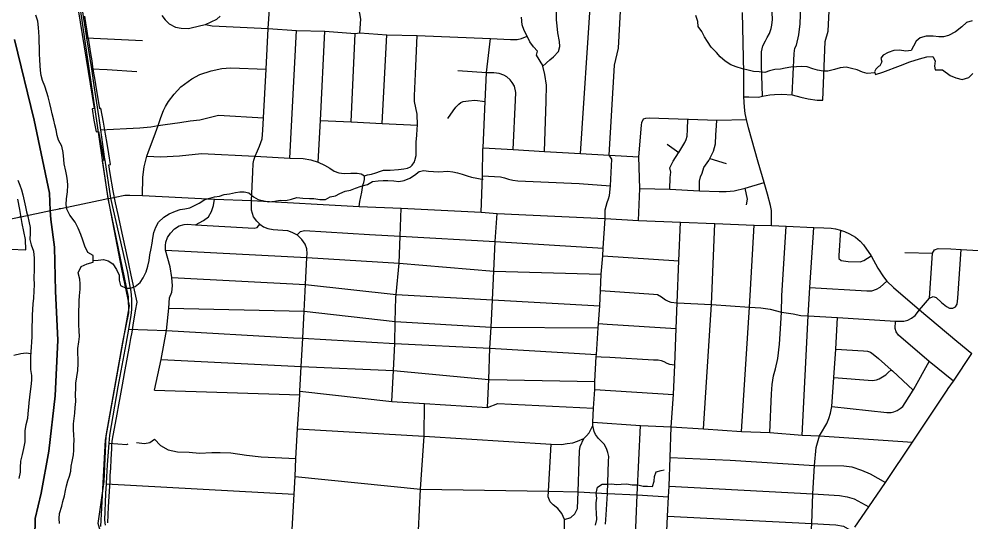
# Model space of a CAD drawing. Extents: x 114843 to 284848, y 317643 to 566895.
# Drawn here: x 179255 to 189953, y 407996 to 413645 of the extents above; entities that cross this region are included whole.
import ezdxf

# ---------------------------------------------------------------- set-up
doc = ezdxf.new("R2010")
doc.units = 0
for name, color, linetype in [('GM_X_City_Street', 7, 'Continuous'), ('GM_X_Corporation', 7, 'Continuous'), ('GM_X_County_Road', 7, 'Continuous'), ('GM_X_Major_River', 7, 'Continuous'), ('GM_X_Minor_Lake', 7, 'Continuous'), ('GM_X_Minor_River', 7, 'Continuous'), ('GM_X_Rail_Line', 7, 'Continuous'), ('GM_X_Township', 7, 'Continuous'), ('GM_X_US_Route', 7, 'Continuous')]:
    doc.layers.add(name, color=color, linetype=linetype)

msp = doc.modelspace()

# ---------------------------------------------------------------- linework, layer by layer
at = {"layer": 'GM_X_City_Street'}
for p, q in [((185565, 412135), (185683, 413889)), ((182300, 412082), (182374, 413516)), ((182988, 412490), (183032, 413483)), ((180013, 413434), (180641, 413403)), ((183335, 412473), (183388, 413468)), ((184508, 413040), (184186, 413063)), ((186540, 412241), (186669, 412147)), ((187017, 412077), (187201, 412021)), ((185815, 410986), (186672, 410929)), ((180779, 409476), (182412, 409423)), ((185726, 409484), (186609, 409428)), ((180233, 408423), (182348, 408308))]:
    msp.add_line(p, q, dxfattribs=at)
for points in [[(187944, 412794), (187967, 413257), (187975, 413318), (187992, 413353), (188020, 413468), (188034, 413590), (188046, 413905), (188030, 414148), (188026, 414261), (188038, 414626), (188065, 415042), (188089, 415462)], [(187611, 412779), (187601, 413126), (187601, 413193), (187600, 413239), (187601, 413276), (187605, 413309), (187616, 413345), (187644, 413400), (187664, 413438), (187689, 413483), (187709, 413538), (187716, 413576), (187724, 413641), (187713, 413877), (187712, 414071), (187710, 414218), (187714, 414490), (187721, 414615), (187744, 415055)], [(188289, 412733), (188316, 413393), (188347, 413508), (188360, 413737), (188359, 413896), (188367, 413978), (188351, 414084), (188351, 414145), (188366, 414443)], [(183087, 413490), (183098, 413642), (183086, 413709), (183062, 413812), (183081, 414331)], [(181963, 411339), (181927, 411374), (181892, 411423), (181866, 411499), (181868, 411606), (181884, 411926), (181887, 412022), (181895, 412061), (181910, 412103), (181936, 412166), (181959, 412217), (181986, 412300), (181996, 412398), (182002, 412536), (182031, 413081), (182056, 413540), (182080, 413921)], [(185142, 413116), (185221, 413185), (185260, 413219), (185317, 413279), (185333, 413335), (185331, 413392), (185312, 413491), (185302, 413570), (185295, 413636), (185294, 413692), (185297, 413749), (185282, 413785), (185246, 413848)], [(185845, 407970), (185855, 408074), (185869, 408317), (185881, 408678), (185884, 408731), (185874, 408774), (185859, 408822), (185830, 408868), (185767, 408932), (185732, 408977), (185717, 409013), (185703, 409080), (185704, 409117), (185713, 409272), (185726, 409484), (185727, 409573), (185743, 409856), (185745, 409878), (185763, 410178), (185766, 410225), (185783, 410422), (185790, 410596), (185798, 410778), (185815, 410986), (185820, 411073), (185841, 411404), (185844, 411503), (185865, 411585), (185881, 411624), (185891, 411664), (185903, 411773), (185917, 412071), (185889, 412117), (185947, 413128), (185991, 413318), (186024, 413875)], [(187712, 411325), (187711, 411448), (187710, 411494), (187700, 411552), (187665, 411677), (187628, 411808), (187563, 412039), (187455, 412424), (187429, 412516), (187417, 412584), (187409, 412654), (187400, 412771), (187399, 413041), (187386, 413720)], [(180861, 413686), (180897, 413635), (180941, 413590), (181014, 413555), (181079, 413541), (181158, 413539), (181297, 413573), (181352, 413583), (181477, 413644), (181517, 413678)], [(181352, 413583), (181424, 413570), (182056, 413540), (182374, 413516), (182691, 413507), (183032, 413483), (183087, 413490), (183388, 413468), (183731, 413461), (184553, 413425), (184777, 413417), (184854, 413416), (184901, 413426), (184965, 413451)], [(185159, 412158), (185181, 412721), (185182, 412901), (185164, 413021), (185142, 413116), (185140, 413125), (185072, 413238), (185083, 413284), (185036, 413331), (184994, 413389), (184965, 413451), (184932, 413515), (184908, 413581), (184901, 413665)], [(182617, 412037), (182642, 412504), (182691, 413507)], [(183732, 412453), (183731, 412575), (183716, 412646), (183701, 412719), (183698, 412783), (183710, 413031), (183731, 413461)], [(184447, 411475), (184465, 411885), (184469, 412191), (184470, 412197), (184493, 412717), (184508, 413040), (184508, 413043), (184553, 413425)], [(180068, 413087), (180247, 413078), (180578, 413057)], [(180641, 411661), (180648, 411867), (180663, 411985), (180693, 412104), (180709, 412158), (180773, 412324), (180818, 412449), (180849, 412539), (180878, 412617), (180902, 412661), (180935, 412717), (180997, 412801), (181073, 412884), (181198, 412975), (181287, 413023), (181416, 413065), (181536, 413088), (181632, 413098), (182031, 413081)], [(184807, 412178), (184833, 412735), (184838, 412821), (184824, 412891), (184798, 412932), (184775, 412964), (184739, 412996), (184704, 413015), (184650, 413032), (184590, 413041), (184508, 413040)], [(184076, 412528), (184134, 412614), (184165, 412656), (184197, 412687), (184222, 412709), (184248, 412720), (184306, 412727), (184378, 412732), (184493, 412717)], [(187400, 412771), (187457, 412770), (187565, 412768), (187611, 412779), (187692, 412793), (187745, 412799), (187829, 412800), (187944, 412794), (188040, 412769), (188124, 412749), (188225, 412735), (188289, 412733)], [(180172, 412401), (180464, 412415), (180611, 412424), (180735, 412435), (180818, 412449), (180899, 412462), (181063, 412481), (181178, 412501), (181286, 412513), (181496, 412564), (182002, 412536)], [(186217, 411383), (186232, 411743), (186220, 412099), (186250, 412454), (186256, 412482), (186273, 412523)], [(186273, 412523), (186301, 412533), (186335, 412534), (186773, 412520), (186778, 412520), (187098, 412508), (187429, 412516)], [(186569, 411733), (186573, 411864), (186582, 411924), (186570, 411975), (186607, 412048), (186667, 412143), (186669, 412147), (186737, 412257), (186754, 412291), (186764, 412329), (186768, 412404), (186773, 412520)], [(182642, 412504), (182988, 412490), (183335, 412473), (183732, 412453)], [(183705, 412055), (183718, 412111), (183720, 412152), (183719, 412193), (183720, 412261), (183726, 412342), (183729, 412408), (183732, 412453)], [(186903, 411715), (186904, 411823), (186915, 411874), (186934, 411912), (186952, 411978), (187006, 412055), (187017, 412077), (187029, 412102), (187058, 412161), (187081, 412243), (187087, 412345), (187093, 412444), (187098, 412508)], [(184470, 412197), (184807, 412178), (185159, 412158), (185565, 412135), (185889, 412117), (186220, 412099)], [(180693, 412104), (180848, 412097), (181060, 412108), (181306, 412136), (181910, 412103), (182300, 412082), (182447, 412077), (182535, 412063), (182617, 412037), (182688, 412003), (182747, 411968), (182796, 411938)], [(182796, 411938), (182848, 411917), (182909, 411909), (182985, 411913), (183055, 411914), (183100, 411905), (183137, 411885), (183171, 411894), (183216, 411904), (183266, 411916), (183319, 411938), (183352, 411948), (183428, 411948), (183519, 411953), (183581, 411961), (183621, 411969), (183653, 411984), (183675, 412005), (183699, 412042), (183705, 412055)], [(183079, 411540), (183084, 411597), (183106, 411699), (183119, 411778), (183130, 411808), (183137, 411842), (183137, 411885)], [(184465, 411885), (184666, 411871), (184710, 411862), (184755, 411846), (184806, 411835), (184860, 411829), (185551, 411796), (185903, 411773)], [(186232, 411743), (186569, 411733), (186903, 411715), (187124, 411709), (187203, 411706), (187292, 411716), (187415, 411744), (187628, 411808)], [(187429, 411558), (187441, 411623), (187415, 411744)], [(180779, 409476), (180853, 409821), (180913, 410145), (180939, 410398), (180948, 410515), (180971, 410578), (180979, 410648), (180971, 410742), (180954, 410861), (180900, 411047), (180900, 411101), (180906, 411137), (180925, 411192), (180957, 411240), (181002, 411289), (181055, 411322), (181111, 411338), (181145, 411339), (181239, 411335), (181330, 411383), (181383, 411425), (181420, 411483), (181440, 411550), (181451, 411622)], [(183445, 409348), (183463, 409698), (183479, 410002), (183481, 410247), (183491, 410518), (183493, 410550), (183529, 410904), (183540, 411206), (183551, 411520)], [(184521, 409283), (184535, 409596), (184547, 409947), (184563, 410184), (184577, 410490), (184592, 410811), (184606, 411147), (184627, 411462)], [(181239, 411335), (181898, 411294), (181931, 411305), (181963, 411339)], [(181963, 411339), (182003, 411312), (182050, 411293), (182110, 411282), (182271, 411269), (182322, 411251), (182380, 411222)], [(186448, 405896), (186459, 406219), (186477, 406532), (186488, 406826), (186502, 407123), (186520, 407421), (186527, 407725), (186542, 408062), (186554, 408279), (186560, 408396), (186574, 408720), (186585, 409064), (186609, 409428), (186624, 409759), (186642, 410169), (186653, 410458), (186672, 410929), (186689, 411365)], [(186946, 409040), (187037, 410438), (187075, 411347)], [(182380, 411222), (182419, 411259), (182462, 411270), (183193, 411223), (183540, 411206), (184606, 411147), (185820, 411073)], [(187374, 409013), (187464, 410410), (187516, 411328)], [(187694, 409002), (187711, 409433), (187721, 409539), (187735, 409637), (187757, 409714), (187781, 409830), (187802, 409994), (187818, 410224), (187825, 410354), (187828, 410534), (187878, 411319)], [(188058, 408971), (188125, 410312), (188144, 410629), (188188, 411304)], [(188486, 411275), (188467, 410987), (188470, 410954), (188496, 410931), (188572, 410923), (188709, 410918), (188751, 410931), (188830, 410986)], [(182325, 407911), (182348, 408308), (182360, 408506), (182366, 408708), (182384, 409042), (182412, 409423), (182411, 409463), (182425, 409740), (182443, 410060), (182460, 410364), (182476, 410663), (182490, 410966), (182495, 411011), (182489, 411064), (182472, 411116), (182434, 411170), (182380, 411222)], [(180900, 411047), (182490, 410966), (183529, 410904), (184592, 410811), (185798, 410778)], [(189211, 411021), (189520, 411014), (189545, 411054), (189583, 411069), (189726, 411063), (189842, 411055), (190037, 411044), (190093, 411022), (190135, 410997), (190248, 410861)], [(189375, 410377), (189486, 410510), (189520, 411014)], [(189486, 410510), (189527, 410528), (189562, 410516), (189624, 410462), (189678, 410414), (189713, 410396), (189749, 410398), (189778, 410413), (189799, 410442), (189806, 410510), (189842, 411055)], [(180971, 410742), (182476, 410663), (183493, 410550), (184577, 410490), (185783, 410422)], [(188144, 410629), (188784, 410593), (188840, 410592), (188891, 410609), (188932, 410634), (189009, 410700)], [(185790, 410596), (186387, 410556), (186429, 410551), (186476, 410524), (186520, 410492), (186549, 410476), (186582, 410465), (186653, 410458), (187037, 410438), (187464, 410410), (187593, 410400), (187697, 410386), (187825, 410354), (187956, 410333), (188043, 410316), (188125, 410312), (188454, 410291), (189106, 410252), (189200, 410251), (189245, 410264), (189285, 410286), (189325, 410315), (189375, 410377)], [(180939, 410398), (182460, 410364), (183481, 410247), (184563, 410184), (185763, 410178)], [(188144, 407638), (188164, 407980), (188178, 408311), (188196, 408629), (188212, 408833), (188252, 408963), (188285, 409020), (188310, 409065), (188333, 409101), (188356, 409158), (188375, 409218), (188391, 409293), (188411, 409618), (188433, 409937), (188454, 410291)], [(180486, 410161), (180913, 410145), (182341, 410065)], [(185766, 410225), (185866, 410219), (186642, 410169)], [(189756, 409577), (189484, 409799), (189140, 410095), (189113, 410131), (189103, 410167), (189106, 410252)], [(182341, 410065), (182443, 410060), (183479, 410002), (184547, 409947), (185745, 409878)], [(185743, 409856), (185796, 409852), (185895, 409845), (186386, 409818), (186438, 409818), (186472, 409811), (186500, 409798), (186534, 409778), (186566, 409768), (186624, 409759)], [(188433, 409937), (188744, 409916), (188792, 409913), (188826, 409904), (188856, 409882), (188915, 409833), (189058, 409706), (189073, 409692), (189303, 409476)], [(189697, 409494), (189756, 409577), (189964, 409888)], [(180853, 409821), (182425, 409740), (183463, 409698), (184535, 409596), (184541, 409596), (185727, 409573)], [(188391, 409293), (189006, 409226), (189058, 409225), (189088, 409231), (189123, 409248), (189159, 409269), (189186, 409293), (189214, 409334), (189303, 409476), (189311, 409488), (189484, 409799)], [(188411, 409618), (188846, 409585), (188893, 409592), (188923, 409605), (188959, 409624), (188998, 409648), (189024, 409673), (189058, 409706)], [(182411, 409463), (183445, 409348), (183811, 409326), (184521, 409283), (184637, 409328), (185713, 409272)], [(189296, 408893), (189686, 409477), (189697, 409494)], [(183745, 407899), (183766, 408365), (183808, 408958), (183811, 409326)], [(185704, 409117), (186241, 409078), (186585, 409064), (186946, 409040), (187374, 409013), (187694, 409002), (188058, 408971), (188252, 408963), (189296, 408893)], [(182384, 409042), (183808, 408958), (185236, 408869), (185350, 408867), (185417, 408875), (185479, 408885), (185532, 408902), (185601, 408934), (185634, 408964), (185662, 408996), (185703, 409080)], [(186180, 407745), (186203, 408300), (186241, 409078)], [(180264, 408880), (180466, 408864), (180483, 408872)], [(180577, 408887), (180666, 408875), (180724, 408888), (180776, 408925), (180844, 408855), (180931, 408804), (181036, 408783), (181168, 408778), (181285, 408769), (181423, 408776), (181515, 408777), (181635, 408772), (181811, 408745), (181977, 408728), (182366, 408708)], [(185384, 408023), (185457, 408047), (185501, 408088), (185530, 408145), (185539, 408335), (185551, 408677), (185554, 408793), (185563, 408844), (185601, 408934)], [(188650, 407937), (188806, 408165), (188993, 408437), (189296, 408893)], [(185295, 406305), (185382, 407799), (185384, 408023), (185357, 408090), (185310, 408146), (185259, 408186), (185223, 408223), (185202, 408279), (185205, 408343), (185236, 408869)], [(186574, 408720), (187249, 408691), (188196, 408629), (188524, 408625), (188613, 408615), (188722, 408579), (188820, 408536), (188993, 408437)], [(182360, 408506), (183766, 408365), (185205, 408343), (185539, 408335), (185869, 408317), (186203, 408300), (186554, 408279)], [(186560, 408396), (188178, 408311), (188474, 408294), (188563, 408278), (188641, 408256), (188806, 408165)], [(186542, 408062), (188164, 407980), (188362, 407967), (188434, 407965), (188521, 407949), (188619, 407891)]]:
    msp.add_lwpolyline(points, dxfattribs=at)
at = {"layer": 'GM_X_Corporation'}
for points in [[(179920, 413750), (180101, 412639), (180076, 412637), (180097, 412508), (180123, 412378), (180149, 412380), (180208, 412060), (180189, 412052), (180255, 411638), (180406, 410834), (180492, 410424), (180275, 409205), (180223, 408916), (180216, 408783), (180170, 407945)], [(180253, 407987), (180262, 408167), (180275, 408399), (180278, 408459), (180281, 408519), (180286, 408598), (180291, 408698), (180294, 408759), (180298, 408818), (180300, 408870), (180306, 408926), (180357, 409206), (180376, 409312), (180394, 409412), (180417, 409537), (180440, 409662), (180499, 409990), (180511, 410057), (180525, 410129), (180538, 410208), (180565, 410366), (180582, 410465), (180560, 410565), (180516, 410767), (180489, 410895), (180481, 410931), (180422, 411207), (180369, 411449), (180341, 411582), (180312, 411715), (180280, 411911), (180265, 412009), (180283, 412010), (180263, 412129), (180244, 412247), (180226, 412351), (180207, 412463), (180203, 412487), (180176, 412643), (180163, 412638), (180147, 412731), (180126, 412860), (180110, 412958), (180094, 413061), (180086, 413109), (180076, 413175), (180062, 413259), (180050, 413333), (180038, 413406), (180030, 413456), (180017, 413535), (180006, 413604), (179994, 413678)], [(178974, 411068), (179332, 411053), (179329, 411167), (179291, 411350), (179264, 411504), (179242, 411621)]]:
    msp.add_lwpolyline(points, dxfattribs=at)
at = {"layer": 'GM_X_County_Road'}
for p, q in [((180234, 411624), (180283, 411634)), ((180283, 411634), (180334, 411644))]:
    msp.add_line(p, q, dxfattribs=at)
for points in [[(180334, 411644), (180446, 411665), (180499, 411668), (180641, 411661), (181451, 411622), (181868, 411606), (183079, 411540), (183551, 411520), (184447, 411475), (184627, 411462), (185841, 411404), (186217, 411383), (186689, 411365), (187075, 411347), (187516, 411328), (187712, 411325), (187878, 411319), (188188, 411304), (188298, 411300), (188383, 411294), (188432, 411288), (188486, 411275), (188532, 411259), (188589, 411233), (188655, 411196), (188709, 411148), (188746, 411108), (188830, 410986), (188907, 410846), (188969, 410748), (189009, 410700), (189082, 410628), (189375, 410377), (189796, 410026), (189964, 409888)], [(179725, 411518), (180219, 411621), (180234, 411624)], [(179265, 411422), (179275, 411424), (179608, 411493), (179705, 411514), (179710, 411515), (179725, 411518)], [(179010, 411371), (179255, 411420), (179265, 411422)]]:
    msp.add_lwpolyline(points, dxfattribs=at)
at = {"layer": 'GM_X_Major_River'}
for points in [[(179710, 407978), (179705, 408034), (179711, 408090), (179735, 408172), (179747, 408224), (179766, 408289), (179779, 408347), (179789, 408401), (179804, 408457), (179821, 408509), (179836, 408567), (179842, 408621), (179851, 408673), (179866, 408751), (179871, 408801), (179873, 408855), (179876, 408919), (179873, 408969), (179868, 409034), (179868, 409098), (179875, 409156), (179884, 409216), (179887, 409280), (179892, 409350), (179891, 409426), (179892, 409500), (179894, 409556), (179903, 409626), (179916, 409698), (179919, 409777), (179920, 409831), (179915, 409885), (179915, 409945), (179926, 410019), (179935, 410077), (179932, 410141), (179929, 410211), (179928, 410295), (179927, 410370), (179931, 410426), (179932, 410480), (179935, 410536), (179942, 410612), (179943, 410670), (179937, 410724), (179918, 410793), (179953, 410866), (180020, 410894), (180088, 410915), (180089, 410987), (180027, 411024), (179996, 411094), (179973, 411161), (179948, 411225), (179919, 411294), (179885, 411364), (179828, 411441), (179791, 411508), (179786, 411560), (179789, 411626), (179800, 411704), (179805, 411778), (179799, 411828), (179792, 411880), (179783, 411936), (179764, 412017), (179760, 412067), (179753, 412145), (179736, 412218), (179699, 412286), (179682, 412337), (179671, 412399), (179659, 412457), (179648, 412509), (179629, 412582), (179615, 412632), (179600, 412696), (179583, 412771), (179568, 412821), (179545, 412891), (179520, 412956), (179504, 413012), (179495, 413068), (179492, 413122), (179488, 413185), (179485, 413253), (179484, 413321), (179483, 413393), (179482, 413447), (179478, 413497), (179475, 413551), (179468, 413620), (179445, 413688)], [(179243, 411835), (179264, 411779), (179282, 411726), (179297, 411670), (179314, 411602), (179329, 411537), (179338, 411479), (179354, 411427), (179365, 411376), (179382, 411302), (179379, 411240), (179377, 411170), (179390, 411110), (179417, 411039), (179426, 410957), (179424, 410829), (179421, 410739), (179424, 410658), (179423, 410590), (179416, 410508), (179411, 410444), (179407, 410384), (179404, 410320), (179403, 410258), (179400, 410196), (179399, 410077), (179394, 410017), (179391, 409963), (179388, 409907), (179386, 409849), (179383, 409777), (179386, 409709), (179397, 409639), (179396, 409587), (179387, 409517), (179379, 409460), (179372, 409396), (179367, 409334), (179362, 409284), (179356, 409212), (179349, 409158), (179332, 409088), (179319, 409022), (179322, 408952), (179319, 408896), (179306, 408822), (179292, 408752), (179271, 408680), (179268, 408606), (179267, 408556), (179252, 408484)]]:
    msp.add_lwpolyline(points, dxfattribs=at)
at = {"layer": 'GM_X_Minor_Lake'}
msp.add_lwpolyline([(189965, 413626), (189903, 413607), (189852, 413557), (189778, 413501), (189702, 413462), (189646, 413446), (189592, 413446), (189528, 413453), (189449, 413452), (189383, 413434), (189339, 413398), (189307, 413342), (189282, 413292), (189220, 413283), (189150, 413297), (189088, 413292), (189024, 413268), (188966, 413241), (188940, 413205), (188951, 413165), (188931, 413119), (188915, 413111), (188885, 413081), (188869, 413051), (188880, 413023), (188961, 413048), (189161, 413123), (189266, 413164), (189374, 413197), (189456, 413219), (189526, 413226), (189550, 413174), (189545, 413114), (189551, 413076), (189635, 413073), (189719, 413010), (189783, 412984), (189853, 412967), (189929, 412988), (189975, 413034)], dxfattribs=at)
at = {"layer": 'GM_X_Minor_River'}
for points in [[(188874, 413039), (188788, 413033), (188734, 413050), (188675, 413074), (188609, 413089), (188551, 413106), (188485, 413098), (188420, 413080), (188346, 413061), (188294, 413059), (188230, 413070), (188176, 413084), (188114, 413109), (188050, 413113), (187994, 413108), (187928, 413106), (187864, 413093), (187812, 413081), (187748, 413078), (187690, 413062), (187636, 413046), (187572, 413051), (187510, 413055), (187448, 413072), (187384, 413087), (187314, 413109), (187256, 413132), (187192, 413170), (187136, 413219), (187095, 413269), (187033, 413330), (186991, 413394), (186960, 413447), (186928, 413505), (186888, 413560), (186883, 413616), (186863, 413684)], [(180088, 410932), (180146, 410936), (180204, 410943), (180258, 410929), (180311, 410896), (180349, 410830), (180379, 410769), (180382, 410713), (180396, 410653), (180458, 410620), (180508, 410622), (180562, 410641), (180616, 410687), (180651, 410739), (180683, 410805), (180704, 410869), (180716, 410931), (180724, 410995), (180739, 411067), (180753, 411127), (180760, 411184), (180772, 411248), (180792, 411306), (180823, 411364), (180883, 411421), (180943, 411455), (181012, 411487), (181066, 411504), (181120, 411514), (181174, 411525), (181226, 411551), (181280, 411577), (181343, 411618), (181401, 411632), (181453, 411646), (181507, 411655), (181561, 411673), (181619, 411683), (181687, 411696), (181737, 411704), (181787, 411703), (181839, 411693), (181891, 411646), (181943, 411616), (182005, 411603), (182063, 411591), (182129, 411600), (182191, 411612), (182255, 411607), (182317, 411621), (182377, 411641), (182443, 411634), (182519, 411628), (182570, 411629), (182634, 411619), (182698, 411616), (182750, 411646), (182810, 411659), (182860, 411685), (182922, 411713), (182982, 411724), (183037, 411746), (183099, 411768), (183171, 411787), (183227, 411819), (183293, 411826), (183349, 411832), (183399, 411831), (183467, 411829), (183523, 411820), (183585, 411830), (183646, 411858), (183698, 411891), (183752, 411933), (183804, 411943), (183856, 411938), (183914, 411932), (183974, 411927), (184074, 411935), (184130, 411928), (184184, 411916), (184236, 411901), (184290, 411885), (184342, 411868), (184402, 411856), (184456, 411845), (184470, 411845)], [(179387, 409885), (179337, 409891), (179275, 409883), (179198, 409864)], [(185744, 408093), (185742, 408153), (185740, 408209), (185747, 408261), (185741, 408319), (185755, 408387), (185810, 408419), (185866, 408421), (185916, 408422), (185968, 408418), (186022, 408419), (186082, 408425), (186144, 408414), (186210, 408414), (186268, 408397), (186318, 408397), (186374, 408393), (186392, 408455), (186397, 408505), (186415, 408557), (186471, 408572), (186507, 408580)], [(185735, 407958), (185747, 408022), (185744, 408093)]]:
    msp.add_lwpolyline(points, dxfattribs=at)
at = {"layer": 'GM_X_Rail_Line'}
msp.add_lwpolyline([(184635, 400698), (183532, 402266), (183377, 402652), (183264, 402983), (183068, 403258), (182763, 403464), (182374, 403682), (182097, 403860), (181943, 404066), (181492, 405348), (181352, 405513), (180694, 406781), (180414, 407235), (180231, 407676), (180146, 407979), (180212, 408450), (180236, 408962), (180421, 410014), (180488, 410346), (180487, 410526), (180258, 411630), (179705, 415400)], dxfattribs=at)
at = {"layer": 'GM_X_Township'}
for points in [[(179205, 413415), (179425, 412508), (179596, 411689), (179606, 411496), (179612, 411393), (179655, 411084), (179666, 410588), (179691, 410037), (179661, 409411), (179589, 408790), (179503, 408318), (179436, 408035), (179427, 407388)], [(179427, 407388), (179436, 408035), (179503, 408318), (179589, 408790), (179661, 409411), (179691, 410037), (179666, 410588), (179655, 411084), (179612, 411393), (179606, 411496), (179596, 411689), (179425, 412508), (179205, 413415)]]:
    msp.add_lwpolyline(points, dxfattribs=at)
at = {"layer": 'GM_X_US_Route'}
for p, q in [((180147, 412559), (180156, 412506)), ((180283, 411634), (180473, 410798))]:
    msp.add_line(p, q, dxfattribs=at)
for points in [[(179428, 418133), (179476, 417788), (179540, 417362), (179576, 417072), (179584, 416940), (179570, 416631), (179560, 416399), (179555, 416316), (179554, 416212), (179562, 416123), (179575, 416027), (179606, 415829), (179658, 415561), (179715, 415196), (179742, 415054), (179790, 414765), (179873, 414272), (179928, 413983), (179956, 413799), (180013, 413434), (180068, 413087), (180098, 412873), (180147, 412559)], [(180156, 412506), (180172, 412401), (180217, 412072)], [(180217, 412072), (180219, 412061), (180283, 411634)], [(180473, 410798), (180474, 410793), (180502, 410639), (180510, 410583), (180515, 410545), (180519, 410495), (180520, 410439), (180518, 410384), (180510, 410316), (180486, 410161), (180454, 409993), (180367, 409513), (180273, 408969), (180264, 408880), (180245, 408639), (180239, 408503), (180233, 408423), (180226, 408315), (180216, 408017), (180224, 407958)]]:
    msp.add_lwpolyline(points, dxfattribs=at)

doc.saveas('drawing.dxf')
